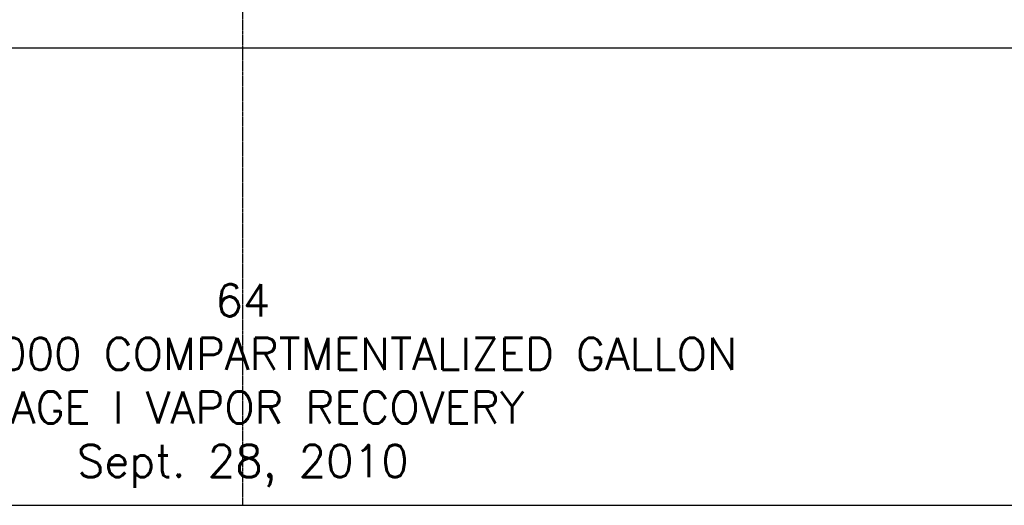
# Model space of a CAD drawing. Extents: x -285 to 5863, y 308 to 3178.
# Tile 459 of 622: x 1615 to 1982, y 1128 to 1310. Entities that reach past the tile are written whole.
import ezdxf

# ---------------------------------------------------------------- set-up
doc = ezdxf.new("R2010")
doc.units = 0
doc.header["$MEASUREMENT"] = 0
doc.linetypes.add('CENTER1', pattern=[0.6625, 0.5, -0.075, 0.0125, -0.075])
doc.layers.add('FREEZE-LINES', color=8, linetype='CONTINUOUS', plot=False)
doc.layers.add('FREEZE-OUTLINE-TITLES', color=60, linetype='CONTINUOUS', plot=False)
doc.layers.add('TANK-SLAB', color=6, linetype='CONTINUOUS')
doc.styles.add('SIMPLEX', font='simplex')

msp = doc.modelspace()

# ---------------------------------------------------------------- linework, layer by layer
at = {"layer": 'FREEZE-LINES', "color": 8, "linetype": 'CENTER1'}
msp.add_line((1698, 1128.01471), (1698, 1668.01471), dxfattribs=at)
at = {"layer": 'FREEZE-OUTLINE-TITLES', "linetype": 'Continuous'}
msp.add_lwpolyline([(2220, 1668.02207), (1176, 1668.02207), (1176, 1128.01471), (2220, 1128.01471)], close=True, dxfattribs=at)
at = {"layer": 'TANK-SLAB'}
msp.add_lwpolyline([(2031.77254, 1299.01839), (2031.77254, 1497.01839), (1368.26597, 1497.01839), (1368.26597, 1299.01839)], close=True, dxfattribs=at)

# ---------------------------------------------------------------- texts
at = {"layer": 'FREEZE-OUTLINE-TITLES', "linetype": 'Continuous', "insert": (1698, 1134.59727), "char_height": 12, "width": 810.034035, "attachment_point": 8, "style": 'SIMPLEX'}
msp.add_mtext('\\A1;64 \\P14,000/10,000 COMPARTMENTALIZED GALLON\\PSTAGE I VAPOR RECOVERY\\PSept. 28, 2010', dxfattribs=at)

doc.saveas('drawing.dxf')
